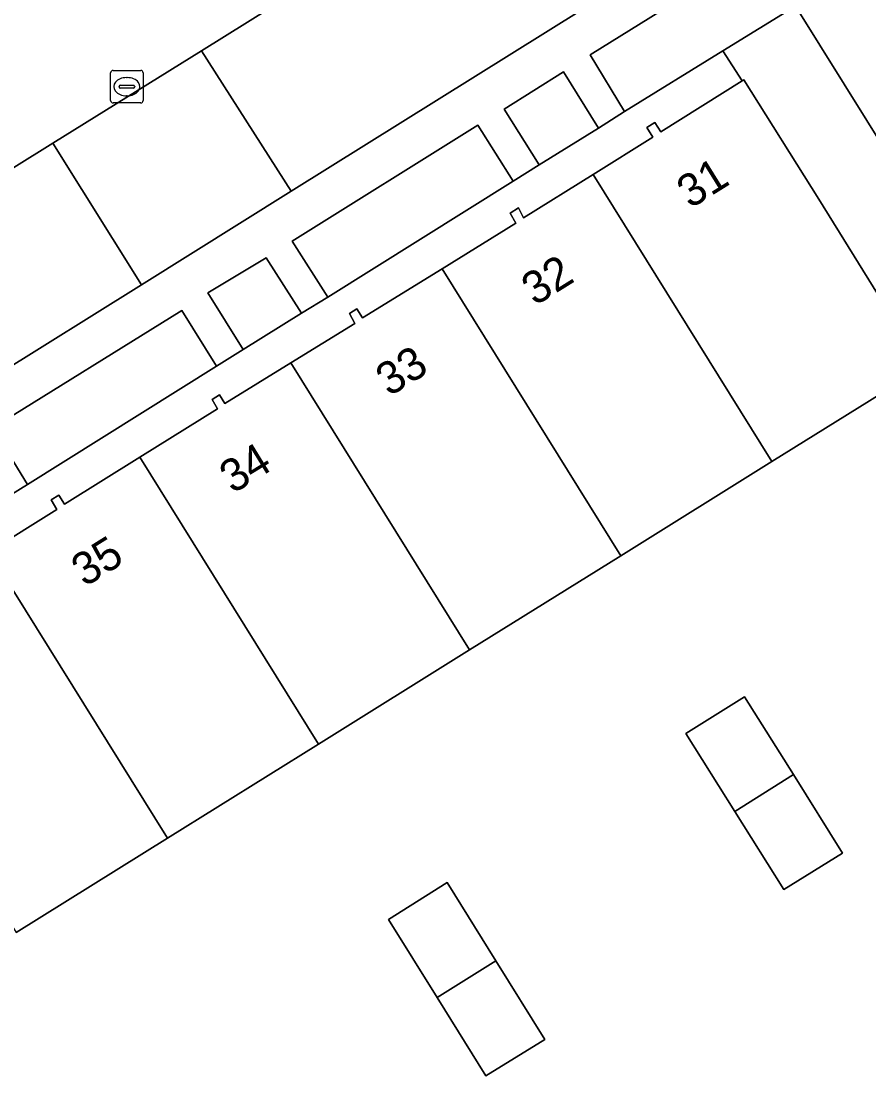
# Model space of a CAD drawing. Extents: x 159279 to 160377, y 384531 to 385888.
# Drawn here: x 159445.47 to 159471.52, y 385429.79 to 385462.29 of the extents above; entities that cross this region are included whole.
import ezdxf

# ---------------------------------------------------------------- set-up
doc = ezdxf.new("R2010")
doc.units = 0
for name, color, linetype in [('IMGEO_Erf', 7, 'Continuous'), ('IMGEO_Groenvoorziening', 7, 'Continuous'), ('IMGEO_Kolk', 7, 'Continuous'), ('IMGEO_Pand', 7, 'Continuous'), ('IMGEO_Pand_nummerreeks', 7, 'Continuous'), ('IMGEO_Parkeervlak_open', 7, 'Continuous'), ('IMGEO_Rijbaan_lokaal_open', 7, 'Continuous'), ('IMGEO_Voetpad_open', 7, 'Continuous')]:
    doc.layers.add(name, color=color, linetype=linetype)

msp = doc.modelspace()

# ---------------------------------------------------------------- linework, layer by layer
at = {"layer": 'IMGEO_Erf'}
for points in [[(159495.539, 385419.868), (159483.57, 385439.063), (159483.915, 385439.265), (159482.696, 385441.219), (159482.353, 385441.014), (159472.612, 385456.634), (159472.956, 385456.839), (159469.269, 385462.751), (159467.037, 385461.38), (159467.629, 385460.452), (159467.679, 385460.483), (159469.982, 385456.822), (159473.188, 385451.652), (159468.543, 385448.759), (159463.899, 385445.865), (159459.254, 385442.972), (159454.61, 385440.079), (159449.965, 385437.186), (159445.321, 385434.292)], [(159444.48, 385445.99), (159446.572, 385447.289), (159446.398, 385447.579), (159446.63, 385447.727), (159446.804, 385447.447), (159449.12, 385448.891), (159451.503, 385450.376), (159451.337, 385450.668), (159451.563, 385450.809), (159451.735, 385450.542), (159453.76, 385451.792), (159455.727, 385453.005), (159455.565, 385453.309), (159455.787, 385453.448), (159455.958, 385453.171), (159458.408, 385454.681), (159460.678, 385456.08), (159460.503, 385456.394), (159460.757, 385456.553), (159460.907, 385456.249), (159463.047, 385457.582), (159464.887, 385458.729), (159464.697, 385459.025), (159464.949, 385459.171), (159465.127, 385458.891), (159467.629, 385460.452), (159467.037, 385461.38), (159464.016, 385459.516), (159463.217, 385459.004), (159461.39, 385457.871), (159460.594, 385457.375), (159454.895, 385453.811), (159454.086, 385453.318), (159452.299, 385452.204), (159451.479, 385451.692), (159445.662, 385448.056), (159444.858, 385447.556)]]:
    msp.add_lwpolyline(points, dxfattribs=at)
for points in [[(159467.402, 385438.012), (159465.896, 385440.408), (159467.702, 385441.534), (159469.202, 385439.143), (159470.715, 385436.731), (159468.908, 385435.615)], [(159461.562, 385431.007), (159459.755, 385429.892), (159458.259, 385432.29), (159456.762, 385434.688), (159458.563, 385435.823), (159460.062, 385433.416)]]:
    msp.add_lwpolyline(points, close=True, dxfattribs=at)
at = {"layer": 'IMGEO_Groenvoorziening'}
for points in [[(159469.269, 385462.751), (159468.174, 385464.508), (159466.687, 385463.579), (159462.959, 385461.252), (159464.016, 385459.516), (159467.037, 385461.38)], [(159451.01, 385461.379), (159446.445, 385458.541), (159449.169, 385454.187), (159453.773, 385457.063)], [(159461.39, 385457.871), (159463.217, 385459.004), (159462.141, 385460.729), (159460.315, 385459.589)], [(159460.594, 385457.375), (159459.508, 385459.093), (159453.797, 385455.533), (159454.895, 385453.811)], [(159452.299, 385452.204), (159454.086, 385453.318), (159452.999, 385455.022), (159451.204, 385453.939)], [(159451.479, 385451.692), (159450.407, 385453.401), (159444.586, 385449.795), (159445.662, 385448.056)]]:
    msp.add_lwpolyline(points, close=True, dxfattribs=at)
at = {"layer": 'IMGEO_Kolk'}
for p, q in [((159448.22, 385459.849), (159448.22, 385460.701)), ((159448.295, 385460.775), (159449.147, 385460.775)), ((159448.708, 385460.555), (159448.733, 385460.555)), ((159449.221, 385460.701), (159449.221, 385459.849)), ((159448.479, 385460.269), (159448.479, 385460.281)), ((159448.917, 385460.232), (159448.519, 385460.232)), ((159448.522, 385460.318), (159448.92, 385460.318)), ((159448.963, 385460.281), (159448.963, 385460.269)), ((159448.731, 385459.995), (159448.706, 385459.995)), ((159449.147, 385459.775), (159448.295, 385459.775))]:
    msp.add_line(p, q, dxfattribs=at)
for points in [[(159448.22, 385459.849), (159448.22, 385460.701)], [(159448.295, 385460.775), (159449.147, 385460.775)], [(159449.221, 385460.701), (159449.221, 385459.849)], [(159449.147, 385459.775), (159448.295, 385459.775)]]:
    msp.add_lwpolyline(points, dxfattribs=at)
for centre, radius, start, end in [((159448.297, 385460.699), 0.0765, 91.552, 178.448), ((159448.297, 385460.699), 0.0765, 91.552, 178.448), ((159449.145, 385460.699), 0.0765, 1.552, 88.448), ((159449.145, 385460.699), 0.0765, 1.552, 88.448), ((159448.519, 385460.278), 0.0403, 85.8775, 175.7526), ((159448.516, 385460.268), 0.0366, 178.938, 274.7102), ((159448.92, 385460.275), 0.043, 264.8664, 352.4533), ((159448.924, 385460.28), 0.0386, 1.7309, 96.639), ((159448.297, 385459.851), 0.0765, 181.552, 268.448), ((159448.297, 385459.851), 0.0765, 181.552, 268.448), ((159449.145, 385459.851), 0.0765, 271.552, 358.448), ((159449.145, 385459.851), 0.0765, 271.552, 358.448)]:
    msp.add_arc(centre, radius, start, end, dxfattribs=at)
for centre, major_axis, ratio, start_param, end_param in [((159448.707, 385460.275), (-0.387, 0.002), 0.722429, 4.712389, 7.853982), ((159448.732, 385460.275), (-0.39, 0.002), 0.717154, 1.570796, 4.712389)]:
    msp.add_ellipse(centre, major_axis=major_axis, ratio=ratio, start_param=start_param, end_param=end_param, dxfattribs=at)
at = {"layer": 'IMGEO_Pand'}
for points in [[(159469.982, 385456.822), (159467.679, 385460.483), (159467.629, 385460.452), (159465.127, 385458.891), (159464.949, 385459.171), (159464.697, 385459.025), (159464.887, 385458.729), (159463.047, 385457.582), (159468.543, 385448.759), (159473.188, 385451.652)], [(159463.047, 385457.582), (159460.907, 385456.249), (159460.757, 385456.553), (159460.503, 385456.394), (159460.678, 385456.08), (159458.408, 385454.681), (159463.899, 385445.865), (159468.543, 385448.759)], [(159458.408, 385454.681), (159455.958, 385453.171), (159455.787, 385453.448), (159455.565, 385453.309), (159455.727, 385453.005), (159453.76, 385451.792), (159459.254, 385442.972), (159463.899, 385445.865)], [(159453.76, 385451.792), (159451.735, 385450.542), (159451.563, 385450.809), (159451.337, 385450.668), (159451.503, 385450.376), (159449.12, 385448.891), (159454.61, 385440.079), (159459.254, 385442.972)], [(159449.12, 385448.891), (159446.804, 385447.447), (159446.63, 385447.727), (159446.398, 385447.579), (159446.572, 385447.289), (159444.48, 385445.99), (159449.965, 385437.186), (159454.61, 385440.079)], [(159444.48, 385445.99), (159442.622, 385444.836), (159442.451, 385445.116), (159442.176, 385444.941), (159442.343, 385444.661), (159439.836, 385443.096), (159445.321, 385434.292), (159449.965, 385437.186)], [(159465.896, 385440.408), (159467.402, 385438.012), (159469.202, 385439.143), (159467.702, 385441.534)], [(159469.202, 385439.143), (159467.402, 385438.012), (159468.908, 385435.615), (159470.715, 385436.731)], [(159456.762, 385434.688), (159458.259, 385432.29), (159460.062, 385433.416), (159458.563, 385435.823)], [(159460.062, 385433.416), (159458.259, 385432.29), (159459.755, 385429.892), (159461.562, 385431.007)]]:
    msp.add_lwpolyline(points, close=True, dxfattribs=at)
at = {"layer": 'IMGEO_Parkeervlak_open'}
for points in [[(159462.782, 385462.687), (159460.041, 385467.012), (159451.01, 385461.379), (159453.773, 385457.063)], [(159449.169, 385454.187), (159446.445, 385458.541), (159432.923, 385450.112), (159435.664, 385445.769)]]:
    msp.add_lwpolyline(points, close=True, dxfattribs=at)
at = {"layer": 'IMGEO_Rijbaan_lokaal_open'}
msp.add_lwpolyline([(159460.125, 385473.861), (159458.484, 385472.859), (159450.197, 385467.698), (159449.373, 385467.185), (159439.701, 385461.161), (159438.889, 385460.655), (159428.745, 385454.337), (159424.794, 385451.851), (159422.987, 385450.761), (159425.983, 385445.744), (159427.621, 385446.775), (159432.923, 385450.112), (159446.445, 385458.541), (159451.01, 385461.379), (159460.041, 385467.012), (159463.172, 385468.989)], dxfattribs=at)
at = {"layer": 'IMGEO_Voetpad_open'}
for points in [[(159463.172, 385468.989), (159465.899, 385464.63), (159462.782, 385462.687), (159453.773, 385457.063), (159449.169, 385454.187), (159435.664, 385445.769)], [(159444.858, 385447.556), (159445.662, 385448.056), (159444.586, 385449.795), (159450.407, 385453.401), (159451.479, 385451.692), (159452.299, 385452.204), (159451.204, 385453.939), (159452.999, 385455.022), (159454.086, 385453.318), (159454.895, 385453.811), (159453.797, 385455.533), (159459.508, 385459.093), (159460.594, 385457.375), (159461.39, 385457.871), (159460.315, 385459.589), (159462.141, 385460.729), (159463.217, 385459.004), (159464.016, 385459.516), (159462.959, 385461.252), (159466.687, 385463.579)], [(159469.269, 385462.751), (159472.956, 385456.839), (159482.696, 385441.219), (159483.915, 385439.265), (159495.878, 385420.08)]]:
    msp.add_lwpolyline(points, dxfattribs=at)

# ---------------------------------------------------------------- texts
at = {"layer": 'IMGEO_Pand_nummerreeks'}
for s, rotation, p in [('31', 31.9596, (159466.036, 385456.512)), ('32', 31.9252, (159461.263, 385453.526)), ('33', 31.6445, (159456.78, 385450.741)), ('34', 31.6731, (159451.977, 385447.754)), ('35', 31.9367, (159447.428, 385444.89))]:
    msp.add_text(s, height=1, rotation=rotation, dxfattribs=at).set_placement(p)

doc.saveas('drawing.dxf')
